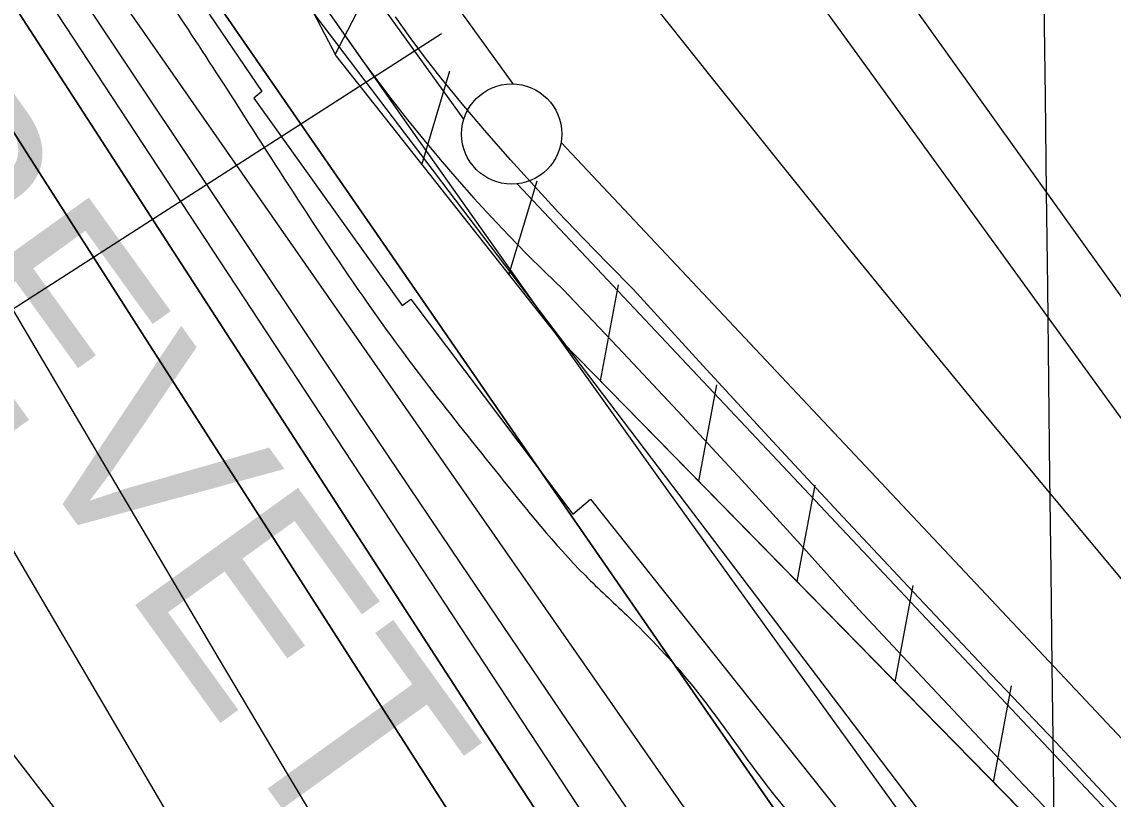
# Model space of a CAD drawing. Extents: x 3694830 to 3732949, y 415201 to 440970.
# Drawn here: x 3714240 to 3714784, y 435887 to 436275 of the extents above; entities that cross this region are included whole.
import ezdxf

# ---------------------------------------------------------------- set-up
doc = ezdxf.new("R2010")
doc.units = 0
for name, color, linetype in [('V-FLOD-BASE', 7, 'Continuous'), ('V-GRID-MAJR', 7, 'Continuous'), ('V-LEVE-TOET', 7, 'Continuous'), ('V-RIVR-EDGE', 7, 'Continuous'), ('V-RIVR-RANG', 7, 'Continuous'), ('V-ROAD-CNTR', 7, 'Continuous'), ('V-RRAP-FSHR', 7, 'Continuous'), ('V-RRAP-RVMT', 7, 'Continuous'), ('V-RRAP-RVMT-IDEN', 7, 'Continuous'), ('V-SITE-VEGE', 7, 'Continuous'), ('V-SURV-LINE', 7, 'Continuous'), ('V-TOPO-DPTH', 7, 'Continuous'), ('V-TOPO-MAJR', 7, 'Continuous'), ('V-TOPO-MINR', 7, 'Continuous'), ('V-TOPO-WATR', 7, 'Continuous')]:
    doc.layers.add(name, color=color, linetype=linetype)

msp = doc.modelspace()

# ---------------------------------------------------------------- linework, layer by layer
at = {"layer": 'V-FLOD-BASE'}
msp.add_lwpolyline([(3714878.625, 435783.587), (3714755.526, 435915.572), (3714719.997, 435952.803), (3714684.6410000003, 435990.195), (3714649.4560000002, 436027.751), (3714614.448, 436065.471), (3714579.609, 436103.349), (3714544.949, 436141.391), (3714532.362, 436153.961), (3714519.947, 436166.7), (3714507.702, 436179.604), (3714495.633, 436192.673), (3714483.738, 436205.903), (3714472.023, 436219.288), (3714460.491, 436232.83400000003), (3714449.139, 436246.531), (3714441.373, 436256.601), (3714433.769, 436266.798), (3714426.326, 436277.112)], dxfattribs=at)
at = {"layer": 'V-GRID-MAJR'}
msp.add_spline([(3714934.614, 420805.688), (3714862.3710000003, 426862.61), (3714790.0870000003, 432923.001), (3714717.8030000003, 438983.397), (3714717.762, 438986.86)], degree=3, dxfattribs=at)
at = {"layer": 'V-LEVE-TOET'}
for points in [[(3714873.3680000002, 435894.576), (3714864.6580000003, 435903.143), (3714857.007, 435912.744), (3714833.452, 435941.95), (3714809.724, 435971.018), (3714785.826, 435999.944), (3714751.612, 436040.92), (3714717.575, 436082.044), (3714683.713, 436123.311), (3714650.0270000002, 436164.726), (3714616.52, 436206.284), (3714583.191, 436247.983), (3714550.04, 436289.826), (3714517.069, 436331.81), (3714484.279, 436373.935), (3714451.668, 436416.2), (3714435.985, 436436.91500000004), (3714420.471, 436457.764), (3714405.132, 436478.735), (3714389.964, 436499.836)], [(3714394.73, 436277.21400000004), (3714401.947, 436266.681), (3714409.328, 436256.265), (3714416.875, 436245.966), (3714424.58, 436235.78500000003), (3714432.444, 436225.727), (3714440.464, 436215.795), (3714448.639, 436205.989), (3714456.969, 436196.31200000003), (3714465.449, 436186.768), (3714474.078, 436177.358), (3714482.8510000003, 436168.082), (3714491.77, 436158.94800000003), (3714500.833, 436149.95300000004), (3714510.034, 436141.104), (3714539.9020000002, 436109.641), (3714569.5640000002, 436077.983), (3714599.0160000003, 436046.13), (3714628.257, 436014.087), (3714657.292, 435981.852), (3714693.947, 435942.536), (3714730.794, 435903.403), (3714767.835, 435864.45)]]:
    msp.add_lwpolyline(points, dxfattribs=at)
at = {"layer": 'V-RIVR-EDGE'}
msp.add_spline([(3712764.5746613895, 438963.5637189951), (3712781.043986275, 438936.13986885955), (3712845.442934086, 438831.07975002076), (3712877.404031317, 438773.57653147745), (3712900.8065843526, 438729.207085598), (3712930.9691192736, 438675.777745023), (3712959.37893203, 438644.96068643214), (3712991.861504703, 438615.4900339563), (3713022.105657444, 438595.0680956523), (3713032.0307326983, 438586.0003745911), (3713038.3262598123, 438571.967879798), (3713040.089044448, 438553.4250035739), (3713039.1567807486, 438542.12333479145), (3713040.0264335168, 438528.1042566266), (3713049.4043181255, 438480.6043770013), (3713055.2253279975, 438457.52987635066), (3713056.124050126, 438455.2668592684), (3713064.7049553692, 438451.17621051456), (3713071.476117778, 438446.6378777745), (3713075.5041556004, 438429.89803607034), (3713079.110224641, 438425.3675296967), (3713090.8551052, 438420.81689838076), (3713097.175229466, 438416.73183988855), (3713099.8646875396, 438407.2298514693), (3713107.045520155, 438385.50846524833), (3713112.433380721, 438370.1217379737), (3713121.4362547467, 438353.8217538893), (3713138.574586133, 438336.1451762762), (3713179.144539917, 438285.855213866), (3713213.830872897, 438233.3190051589), (3713236.3224052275, 438186.238858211), (3713252.501639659, 438146.4088631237), (3713274.102276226, 438104.7568266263), (3713297.9547493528, 438059.48195030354), (3713306.4696895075, 438028.7140860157), (3713313.182713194, 438000.6636311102), (3713317.6629072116, 437983.92267135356), (3713324.4117085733, 437970.34121470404), (3713338.3972451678, 437957.6461816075), (3713350.1465979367, 437954.9041750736), (3713362.3525791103, 437953.96967526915), (3713384.5093507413, 437954.3670468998), (3713392.64816226, 437954.3469219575), (3713397.6106998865, 437949.81306142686), (3713396.2329883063, 437941.22544786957), (3713391.6812389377, 437929.02841111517), (3713379.4439522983, 437917.30253744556), (3713365.4081033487, 437909.6505417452), (3713359.9598679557, 437900.6208344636), (3713359.4831146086, 437890.6745162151), (3713361.7181803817, 437880.2693334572), (3713365.7685792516, 437872.5726156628), (3713377.9309563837, 437854.00402423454), (3713377.8951787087, 437839.53502597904), (3713380.5466230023, 437814.6597269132), (3713385.018990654, 437794.75367378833), (3713393.56300017, 437775.7418705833), (3713410.235758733, 437752.6405366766), (3713439.5811893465, 437734.4816154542), (3713452.6668857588, 437723.5974432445), (3713462.125270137, 437708.65280969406), (3713469.74037011, 437679.695806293), (3713477.3934838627, 437666.1121135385), (3713494.5396416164, 437651.60062929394), (3713504.025977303, 437647.9599006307), (3713509.881646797, 437638.9022420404), (3713521.585159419, 437617.6218314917), (3713537.3234181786, 437582.31451641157), (3713549.021340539, 437558.7733248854), (3713562.9688633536, 437530.70498114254), (3713592.233794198, 437479.9908138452), (3713609.781795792, 437445.1311827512), (3713634.501685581, 437384.93291587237), (3713650.699926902, 437352.7895761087), (3713662.8578318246, 437332.41235989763), (3713677.2798718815, 437313.38602201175), (3713684.946402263, 437305.2282036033), (3713699.819480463, 437285.74859147), (3713712.8805797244, 437264.9169829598), (3713746.2406315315, 437224.5923456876), (3713766.5026883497, 437190.17816247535), (3713791.7194564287, 437148.0650253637), (3713815.137662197, 437110.0257662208), (3713839.47136088, 437076.50583292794), (3713865.17159062, 437047.05195123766), (3713904.3694230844, 436990.43515624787), (3713931.8458540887, 436947.86427267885), (3713955.249525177, 436903.9469829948), (3713978.2312274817, 436872.239028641), (3714023.2701947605, 436800.6865445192), (3714042.631293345, 436767.6310659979), (3714055.255889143, 436753.13076227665), (3714074.172657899, 436723.24149517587), (3714090.82529152, 436692.00134975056), (3714114.2311987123, 436648.9883724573), (3714175.9060288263, 436539.4133999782), (3714202.4658488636, 436491.8710343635), (3714226.7704781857, 436446.5950399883), (3714269.518477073, 436362.8399288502), (3714291.114641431, 436319.37926757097), (3714308.681649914, 436292.20629180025), (3714337.061275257, 436249.1810159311), (3714410.035538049, 436137.7694673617), (3714442.9322531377, 436092.92438618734), (3714478.0908672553, 436048.5258709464), (3714520.9227200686, 435998.6824744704), (3714541.6727107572, 435978.7361714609), (3714574.592904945, 435943.38637039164), (3714610.645768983, 435894.91621328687), (3714639.9475955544, 435859.1232004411), (3714680.0687472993, 435810.19082466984), (3714715.694052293, 435771.6692219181), (3714751.307058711, 435728.17390101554), (3714781.0554512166, 435690.1189891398), (3714796.804890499, 435659.3332360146), (3714804.8699105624, 435629.47080217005), (3714812.508489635, 435610.0090788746), (3714829.175657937, 435584.64696399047), (3714846.306162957, 435563.80529300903), (3714881.4670131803, 435520.31109015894), (3714921.5814566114, 435468.6657772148), (3714947.719307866, 435433.3327469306), (3714972.478329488, 435388.9599468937), (3714983.711797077, 435360.44615526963), (3715007.1188223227, 435317.88533417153), (3715035.507392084, 435278.47730786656), (3715072.4623324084, 435229.1006022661), (3715106.7076897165, 435181.0870735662), (3715135.9960996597, 435139.8681863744), (3715164.367898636, 435093.67781713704), (3715196.8158116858, 435050.19032260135), (3715238.7276993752, 434994.0189754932), (3715267.1229774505, 434957.3238863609), (3715313.945972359, 434875.8194937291), (3715349.0732810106, 434818.76060501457), (3715367.9442096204, 434770.3329338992), (3715397.2247931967, 434725.9489533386), (3715428.77510217, 434685.1766320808), (3715443.206086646, 434669.76754375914), (3715456.742821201, 434658.4300973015), (3715463.0540010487, 434650.7277892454), (3715463.932598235, 434640.3259606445), (3715467.9516916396, 434619.9688693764), (3715475.588034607, 434599.6028336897), (3715512.5452110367, 434551.1304404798), (3715543.6265930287, 434503.57689434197)], degree=3, dxfattribs=at)
at = {"layer": 'V-RIVR-RANG'}
msp.add_line((3714449.3737, 436268.6237999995), (3713961.2951000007, 435955.28789999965), dxfattribs=at)
at = {"layer": 'V-ROAD-CNTR'}
msp.add_lwpolyline([(3714456.147048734, 436537.30989951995), (3714641.896677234, 436278.6064169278), (3714873.311214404, 435959.34805544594), (3715143.350674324, 435589.59179496), (3715380.173200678, 435258.978456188), (3715588.6647836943, 434962.9540482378), (3715918.609123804, 434466.0160421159), (3716138.793683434, 434126.626720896), (3716363.05523491, 433768.5224371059), (3716587.568785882, 433394.65718483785), (3716854.6992516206, 432929.9051143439), (3717200.025560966, 432198.05557804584), (3717345.3032704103, 431887.621198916), (3717528.553903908, 431398.14817786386), (3717815.6813296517, 430558.6488568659)], dxfattribs=at)
at = {"layer": 'V-RRAP-FSHR'}
for p, q in [((3714396.323, 436258.429), (3714418.836, 436301.757)), ((3714439.574, 436203.418), (3714453.571, 436250.197)), ((3714482.997, 436148.518), (3714496.994, 436195.298)), ((3714528.649, 436095.582), (3714537.627, 436143.57800000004)), ((3714577.627, 436045.576), (3714586.605, 436093.572)), ((3714626.605, 435995.57), (3714635.583, 436043.565)), ((3714675.583, 435945.563), (3714684.561, 435993.559)), ((3714724.56, 435895.55700000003), (3714733.539, 435943.552))]:
    msp.add_line(p, q, dxfattribs=at)
for points in [[(3712836.12535258, 438964.417126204), (3713022.36306096, 438642.4431559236), (3713321.178549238, 438102.77877142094), (3713596.3232534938, 437577.46677093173), (3713955.669429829, 436980.23310637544), (3714386.52562223, 436277.64008172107), (3714825.7151266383, 435698.8588971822), (3715402.538423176, 434782.2642083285), (3716064.7059757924, 433686.1008793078)], [(3714318.202, 436406.876), (3714344.776, 436359.02), (3714329.7, 436386.169), (3714396.827, 436257.463), (3714508.995, 436115.64900000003), (3714752.906, 435866.616)], [(3714329.7, 436386.169), (3714396.827, 436257.463), (3714508.995, 436115.64900000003), (3714828.369, 435789.568), (3714886.7460000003, 435719.45), (3715135.384, 435378.044), (3715431.899, 434966.727), (3715563.52, 434782.772), (3715749.312, 434445.995), (3715933.042, 434121.821), (3716099.0810000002, 433962.33900000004), (3716301.1010000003, 433570.666), (3716658.5470000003, 432866.862), (3716785.747, 432767.039), (3716964.057, 432370.515), (3717158.173, 431965.88), (3717210.963, 431850.869), (3717309.15, 431591.719), (3717386.5100000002, 431373.324), (3717466.363, 431122.742)]]:
    msp.add_lwpolyline(points, dxfattribs=at)
at = {"layer": 'V-RRAP-RVMT'}
for p, q in [((3714283.6390000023, 436352.86300000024), (3714359.743000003, 436239.851)), ((3714359.743000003, 436239.851), (3714355.7470000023, 436236.5120000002)), ((3714355.7470000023, 436236.5120000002), (3714429.7270000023, 436133.20300000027)), ((3714429.7270000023, 436133.20300000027), (3714434.033000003, 436136.33500000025)), ((3714434.033000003, 436136.33500000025), (3714514.807000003, 436029.16500000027)), ((3714514.807000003, 436029.16500000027), (3714523.6920000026, 436036.61100000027)), ((3714523.6920000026, 436036.61100000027), (3714705.3090000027, 435808.45600000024)), ((3714282.6170000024, 435848.8050000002), (3714193.958000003, 435963.5820000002))]:
    msp.add_line(p, q, dxfattribs=at)
at = {"layer": 'V-SITE-VEGE'}
msp.add_lwpolyline([(3716545.853, 435664.577), (3716350.664, 435576.587), (3716224.751, 435506.136), (3716086.3510000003, 435390.844), (3715917.35, 435307.695), (3715767.326, 435230.358), (3715649.617, 435162.543), (3715581.931, 435139.878), (3715562.418, 435136.632), (3715543.377, 435138.53), (3715518.625, 435147.068), (3715494.348, 435160.239), (3715284.799, 435453.011), (3715012.769, 435830.38800000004), (3714788.077, 436137.999), (3714558.605, 436458.82300000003), (3714361.364, 436746.395)], dxfattribs=at)
at = {"layer": 'V-SURV-LINE'}
for points in [[(3714430.230872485, 436319.52058082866), (3714484.8539136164, 436243.6840076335)], [(3714460.5157098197, 436226.14399908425), (3714405.8931284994, 436301.9799338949)], [(3714508.9856172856, 436214.4156472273), (3714914.4170974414, 435783.32720756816)], [(3714892.5490501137, 435762.7897064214), (3714487.118428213, 436193.8772335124)]]:
    msp.add_lwpolyline(points, dxfattribs=at)
msp.add_circle((3714484.35868, 436218.7056300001), 25, dxfattribs=at)
at = {"layer": 'V-TOPO-DPTH'}
for points in [[(3713812.656127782, 436946.8935483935), (3714125.529585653, 436454.56419911), (3714137.306711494, 436436.0824373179), (3714149.1141835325, 436417.62013607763), (3714160.9671748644, 436399.1870256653), (3714172.8505123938, 436380.7733758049), (3714385.492226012, 436052.16810245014), (3714427.0549760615, 435988.05572070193), (3714468.6884464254, 435923.98937986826), (3714510.4279972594, 435859.9921004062), (3714552.2382684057, 435796.0408618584), (3714620.881509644, 435691.23668364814), (3714628.4561848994, 435679.74412442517), (3714636.0748356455, 435668.2809753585), (3714643.7594496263, 435656.86194152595), (3714651.4880390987, 435645.4723178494), (3714734.7718725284, 435523.4952057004), (3714784.201038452, 435451.15666070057)], [(3714784.201038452, 435451.15666070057), (3714734.7718725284, 435523.4952057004), (3714651.4880390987, 435645.4723178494), (3714643.7594496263, 435656.86194152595), (3714636.0748356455, 435668.2809753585), (3714628.4561848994, 435679.74412442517), (3714620.881509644, 435691.23668364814), (3714552.2382684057, 435796.0408618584), (3714510.4279972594, 435859.9921004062), (3714468.6884464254, 435923.98937986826), (3714427.0549760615, 435988.05572070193), (3714385.492226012, 436052.16810245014), (3714172.8505123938, 436380.7733758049), (3714160.9671748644, 436399.1870256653), (3714149.1141835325, 436417.62013607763), (3714137.306711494, 436436.0824373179), (3714125.529585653, 436454.56419911), (3713812.656127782, 436946.8935483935)], [(3714802.486054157, 435499.2489926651), (3714758.6210036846, 435564.01089271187), (3714679.542784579, 435680.6331402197), (3714675.1804825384, 435687.0593343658), (3714670.8137256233, 435693.4824964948), (3714666.4402863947, 435699.9011105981), (3714662.0623922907, 435706.3166926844), (3714564.835216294, 435848.6390730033), (3714511.9698926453, 435926.30098961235), (3714459.277230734, 436004.07946107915), (3714406.8435614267, 436082.0327648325), (3714354.5825538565, 436160.1026234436), (3714180.306715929, 436421.38271054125), (3714175.9848560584, 436427.91387178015), (3714171.6950644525, 436434.4658617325), (3714167.4533752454, 436441.0490947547), (3714163.2437543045, 436447.65315649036), (3714111.5148574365, 436529.46501939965)], [(3714802.486054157, 435499.2489926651), (3714758.6210036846, 435564.01089271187), (3714679.542784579, 435680.6331402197), (3714675.1804825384, 435687.0593343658), (3714670.8137256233, 435693.4824964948), (3714666.4402863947, 435699.9011105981), (3714662.0623922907, 435706.3166926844), (3714564.835216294, 435848.6390730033), (3714511.9698926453, 435926.30098961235), (3714459.277230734, 436004.07946107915), (3714406.8435614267, 436082.0327648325), (3714354.5825538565, 436160.1026234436), (3714180.306715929, 436421.38271054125), (3714175.9848560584, 436427.91387178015), (3714171.6950644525, 436434.4658617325), (3714167.4533752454, 436441.0490947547), (3714163.2437543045, 436447.65315649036), (3714111.5148574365, 436529.46501939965)], [(3714040.8099103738, 436526.5743204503), (3714110.169198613, 436417.4964391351), (3714116.4049357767, 436407.68764334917), (3714122.6393661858, 436397.8780172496), (3714128.8718364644, 436388.0671456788), (3714135.1029999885, 436378.25544379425), (3714182.4801738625, 436303.638024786), (3714212.430305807, 436256.537001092), (3714242.4222529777, 436209.4626578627), (3714272.4769229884, 436162.4283353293), (3714302.5734082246, 436115.42069326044), (3714568.0380641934, 435701.3998853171), (3714586.223911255, 435673.35230657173), (3714604.5986054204, 435645.43038528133), (3714623.2565702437, 435617.6969501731), (3714642.103382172, 435590.0891725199), (3715058.54, 434986.69), (3715464.270823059, 434317.2103033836)], [(3714040.8099103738, 436526.5743204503), (3714110.169198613, 436417.4964391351), (3714116.4049357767, 436407.68764334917), (3714122.6393661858, 436397.8780172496), (3714128.8718364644, 436388.0671456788), (3714135.1029999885, 436378.25544379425), (3714182.4801738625, 436303.638024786), (3714212.430305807, 436256.537001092), (3714242.4222529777, 436209.4626578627), (3714272.4769229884, 436162.4283353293), (3714302.5734082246, 436115.42069326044), (3714568.0380641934, 435701.3998853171), (3714586.223911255, 435673.35230657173), (3714604.5986054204, 435645.43038528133), (3714623.2565702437, 435617.6969501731), (3714642.103382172, 435590.0891725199), (3715058.54, 434986.69), (3715464.270823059, 434317.2103033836)], [(3714755.8164441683, 435296.6842427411), (3714568.995239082, 435580.07236471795), (3714560.234130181, 435593.49357434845), (3714551.5543943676, 435606.96668810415), (3714542.9967181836, 435620.51765804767), (3714534.5204150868, 435634.12053211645), (3714479.5134055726, 435723.29127544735), (3714443.76630421, 435781.62205095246), (3714408.248071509, 435840.0909412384), (3714373.073141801, 435898.76700369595), (3714338.127080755, 435957.58118093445), (3714133.947869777, 436303.5191562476), (3714112.8637796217, 436339.14214931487), (3714091.72176597, 436374.7306360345), (3714070.4928670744, 436410.2673632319), (3714049.2060446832, 436445.7695840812), (3714027.850326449, 436481.2305382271), (3714006.4606715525, 436516.67097702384)], [(3714755.8164441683, 435296.6842427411), (3714568.995239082, 435580.07236471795), (3714560.234130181, 435593.49357434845), (3714551.5543943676, 435606.96668810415), (3714542.9967181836, 435620.51765804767), (3714534.5204150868, 435634.12053211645), (3714479.5134055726, 435723.29127544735), (3714443.76630421, 435781.62205095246), (3714408.248071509, 435840.0909412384), (3714373.073141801, 435898.76700369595), (3714338.127080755, 435957.58118093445), (3714133.947869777, 436303.5191562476), (3714112.8637796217, 436339.14214931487), (3714091.72176597, 436374.7306360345), (3714070.4928670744, 436410.2673632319), (3714049.2060446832, 436445.7695840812), (3714027.850326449, 436481.2305382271), (3714006.4606715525, 436516.67097702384)], [(3714194.9197041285, 436492.17370914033), (3714212.8047643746, 436465.2314440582), (3714230.9210042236, 436438.44407984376), (3714249.191363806, 436411.7599828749), (3714420.178451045, 436164.3218047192), (3714470.250533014, 436091.8682034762), (3714520.326679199, 436019.41741156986), (3714570.4089217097, 435946.970833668), (3714620.495228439, 435874.5270651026), (3714676.817321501, 435793.0713144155), (3714698.7192553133, 435761.3393993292), (3714720.5860232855, 435729.5833125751), (3714742.400042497, 435697.7909683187), (3714764.1788958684, 435665.97445239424), (3714802.5641895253, 435609.7977656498), (3714843.465014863, 435549.8446668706), (3714884.3067734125, 435489.85142080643)]]:
    msp.add_lwpolyline(points, dxfattribs=at)
at = {"layer": 'V-TOPO-MAJR'}
msp.add_lwpolyline([(3715186.5096758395, 434479.4117316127), (3715136.591272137, 434563.3171679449), (3715086.042877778, 434646.84458321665), (3715035.0744896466, 434730.11998444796), (3714956.0884643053, 434858.0884622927), (3714944.2308367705, 434877.1479970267), (3714932.2835990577, 434896.1507486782), (3714920.2019460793, 434915.06832570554), (3714908.0306829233, 434933.9291196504), (3714496.35, 435566.94), (3714176.414384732, 436112.0455990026), (3714154.3269550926, 436149.8541094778), (3714132.3423693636, 436187.7220475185), (3714110.5120495, 436225.67912690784), (3714088.7845735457, 436263.695633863), (3714081.7352273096, 436276.0883134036), (3714063.6640307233, 436307.9836292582), (3714045.665459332, 436339.91971239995), (3714027.775825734, 436371.91694647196), (3714009.9588173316, 436403.95494783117), (3713797.860430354, 436786.8784678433)], dxfattribs=at)
at = {"layer": 'V-TOPO-MINR'}
for points in [[(3715075.5476214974, 435133.7592807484), (3714714.779625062, 435674.2369164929), (3714703.2295931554, 435691.42828240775), (3714691.611015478, 435708.57289499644), (3714679.889619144, 435725.6473775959), (3714668.0996770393, 435742.6751068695), (3714245.5250429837, 436349.08097911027), (3714234.8232000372, 436364.5168048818), (3714224.170657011, 436379.9864059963), (3714213.5920638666, 436395.50667012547), (3714203.0627706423, 436411.0607095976), (3714183.5359957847, 436440.0547740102), (3714182.8121915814, 436441.1404503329), (3714182.0952189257, 436442.2305740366), (3714181.38849359, 436443.3273688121), (3714180.6885998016, 436444.42861096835), (3714172.428421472, 436457.5610523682), (3714167.625904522, 436465.2456048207), (3714162.853173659, 436472.94849369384), (3714158.1251219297, 436480.6788871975), (3714153.4268562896, 436488.4276171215), (3713853.564809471, 436986.22740243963)], [(3714784.201038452, 435451.15666070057), (3714734.7718725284, 435523.4952057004), (3714651.4880390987, 435645.4723178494), (3714643.7594496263, 435656.86194152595), (3714636.0748356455, 435668.2809753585), (3714628.4561848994, 435679.74412442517), (3714620.881509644, 435691.23668364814), (3714552.2382684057, 435796.0408618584), (3714510.4279972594, 435859.9921004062), (3714468.6884464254, 435923.98937986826), (3714427.0549760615, 435988.05572070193), (3714385.492226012, 436052.16810245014), (3714172.8505123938, 436380.7733758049), (3714160.9671748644, 436399.1870256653), (3714149.1141835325, 436417.62013607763), (3714137.306711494, 436436.0824373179), (3714125.529585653, 436454.56419911), (3713812.656127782, 436946.8935483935)], [(3715072.0887321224, 435063.6110379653), (3714739.3901979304, 435551.0702848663), (3714724.777364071, 435572.49800427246), (3714710.1753808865, 435593.93310932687), (3714695.5896737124, 435615.3792928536), (3714681.0148172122, 435636.8328620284), (3714656.2999327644, 435673.24184360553), (3714654.0960524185, 435676.50008081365), (3714651.8993664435, 435679.76314400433), (3714649.7134720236, 435683.03344616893), (3714647.5347719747, 435686.3085743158), (3714626.191379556, 435718.50820906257), (3714613.3579695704, 435737.89442360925), (3714600.540013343, 435757.29083738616), (3714587.745237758, 435776.70255000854), (3714574.9659159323, 435796.1244618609), (3714176.8180850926, 436402.01421651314), (3714168.847993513, 436414.2061378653), (3714160.9168180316, 436426.4231913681), (3714153.044016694, 436438.6779430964), (3714145.2101314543, 436450.9578269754), (3714003.223262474, 436674.70242765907)], [(3714802.486054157, 435499.2489926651), (3714758.6210036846, 435564.01089271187), (3714679.542784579, 435680.6331402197), (3714675.1804825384, 435687.0593343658), (3714670.8137256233, 435693.4824964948), (3714666.4402863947, 435699.9011105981), (3714662.0623922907, 435706.3166926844), (3714564.835216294, 435848.6390730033), (3714511.9698926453, 435926.30098961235), (3714459.277230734, 436004.07946107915), (3714406.8435614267, 436082.0327648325), (3714354.5825538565, 436160.1026234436), (3714180.306715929, 436421.38271054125), (3714175.9848560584, 436427.91387178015), (3714171.6950644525, 436434.4658617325), (3714167.4533752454, 436441.0490947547), (3714163.2437543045, 436447.65315649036), (3714111.5148574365, 436529.46501939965)], [(3715464.270823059, 434317.2103033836), (3715058.54, 434986.69), (3714642.103382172, 435590.0891725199), (3714623.2565702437, 435617.6969501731), (3714604.5986054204, 435645.43038528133), (3714586.223911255, 435673.35230657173), (3714568.0380641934, 435701.3998853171), (3714302.5734082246, 436115.42069326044), (3714272.4769229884, 436162.4283353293), (3714242.4222529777, 436209.4626578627), (3714212.430305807, 436256.537001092), (3714182.4801738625, 436303.638024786), (3714135.1029999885, 436378.25544379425), (3714128.8718364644, 436388.0671456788), (3714122.6393661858, 436397.8780172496), (3714116.4049357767, 436407.68764334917), (3714110.169198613, 436417.4964391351), (3714040.8099103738, 436526.5743204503)], [(3714755.8164441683, 435296.6842427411), (3714568.995239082, 435580.07236471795), (3714560.234130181, 435593.49357434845), (3714551.5543943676, 435606.96668810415), (3714542.9967181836, 435620.51765804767), (3714534.5204150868, 435634.12053211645), (3714479.5134055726, 435723.29127544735), (3714443.76630421, 435781.62205095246), (3714408.248071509, 435840.0909412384), (3714373.073141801, 435898.76700369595), (3714338.127080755, 435957.58118093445), (3714133.947869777, 436303.5191562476), (3714112.8637796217, 436339.14214931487), (3714091.72176597, 436374.7306360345), (3714070.4928670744, 436410.2673632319), (3714049.2060446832, 436445.7695840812), (3714027.850326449, 436481.2305382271), (3714006.4606715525, 436516.67097702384)], [(3715685.16, 434353), (3715220.95, 435103.42), (3714781.7105152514, 435735.86407915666), (3714772.888517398, 435748.49000996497), (3714764.0190316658, 435761.08229050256), (3714755.0783141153, 435773.62409563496), (3714746.090108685, 435786.1322504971), (3714626.964632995, 435950.92194753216), (3714562.721694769, 436040.26544270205), (3714498.78087699, 436129.82348974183), (3714435.2932398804, 436219.70336458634), (3714372.1077232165, 436309.7977913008), (3714259.042585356, 436471.88339803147), (3714252.645918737, 436481.1161798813), (3714246.288818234, 436490.37593930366)]]:
    msp.add_lwpolyline(points, dxfattribs=at)
at = {"layer": 'V-TOPO-WATR'}
msp.add_lwpolyline([(3714884.3067734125, 435489.85142080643), (3714843.465014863, 435549.8446668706), (3714802.5641895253, 435609.7977656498), (3714764.1788958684, 435665.97445239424), (3714742.400042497, 435697.7909683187), (3714720.5860232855, 435729.5833125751), (3714698.7192553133, 435761.3393993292), (3714676.817321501, 435793.0713144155), (3714620.495228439, 435874.5270651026), (3714570.4089217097, 435946.970833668), (3714520.326679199, 436019.41741156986), (3714470.250533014, 436091.8682034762), (3714420.178451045, 436164.3218047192), (3714249.191363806, 436411.7599828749), (3714230.9210042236, 436438.44407984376), (3714212.8047643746, 436465.2314440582), (3714194.9197041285, 436492.17370914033)], dxfattribs=at)

# ---------------------------------------------------------------- texts
at = {"layer": 'V-RRAP-RVMT-IDEN'}
msp.add_text('REVET.', height=99.99980199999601, rotation=305.78283911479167, dxfattribs=at).set_placement((3714129.4903362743, 436215.7827515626))

doc.saveas('drawing.dxf')
